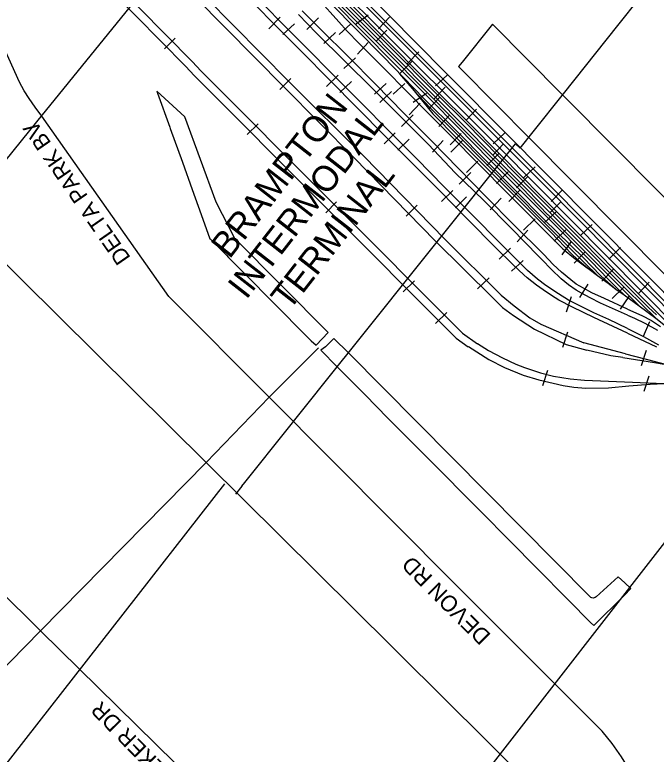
# Model space of a CAD drawing. Extents: x 586326 to 623965, y 4819854 to 4857850.
# Drawn here: x 605546 to 606545, y 4842936 to 4844088 of the extents above; entities that cross this region are included whole.
import ezdxf

# ---------------------------------------------------------------- set-up
doc = ezdxf.new("R2010")
doc.units = 0
for name, color, linetype in [('Lots_Concessions', 7, 'Continuous'), ('Major Rds and Hwys', 7, 'Continuous'), ('Minor Rds', 7, 'Continuous'), ('Park Outlines', 7, 'Continuous'), ('Proposed Secondary Rds', 7, 'Continuous'), ('Pts of Interest', 7, 'Continuous'), ('Railways_lbls', 7, 'Continuous'), ('Secondary Rds Lbls', 7, 'Continuous')]:
    doc.layers.add(name, color=color, linetype=linetype)

msp = doc.modelspace()

# ---------------------------------------------------------------- linework, layer by layer
at = {"layer": 'Lots_Concessions'}
for p, q in [((606485.5, 4844071.2), (606768.6, 4844426.4)), ((605744.8, 4844125.1), (605678.1, 4844042.8)), ((606400.7, 4843964.8), (606485.5, 4844071.2)), ((605678.1, 4844042.8), (605579.6, 4843921.3)), ((605678.1, 4844042.8), (605579.6, 4843921.3)), ((606353.7, 4843905.7), (606400.7, 4843964.8)), ((605579.6, 4843921.3), (605458, 4843771.1)), ((605579.6, 4843921.3), (605470.3, 4843786.3)), ((606333.4, 4843880.3), (606353.7, 4843905.7)), ((606069.4, 4843565.9), (606326.1, 4843887.1)), ((606326.1, 4843887.1), (606333.4, 4843880.3)), ((606048.2, 4843539.3), (606069.4, 4843565.9)), ((605986.5, 4843462.2), (606048.2, 4843539.3)), ((605972.1, 4843444.2), (605986.5, 4843462.2)), ((605904.1, 4843359), (605972.1, 4843444.2)), ((605899.5, 4843353.3), (605904.1, 4843359)), ((603134, 4839858.5), (605873.2, 4843356.9)), ((605899.5, 4843353.3), (605889.7, 4843341.1)), ((606593.6, 4843311.1), (602718.8, 4838327.9))]:
    msp.add_line(p, q, dxfattribs=at)
at = {"layer": 'Major Rds and Hwys'}
for points in [[(605844, 4843390.2), (605498.9, 4843731.7), (605459.9, 4843770.3), (605298.7, 4843929.8)], [(605585.8, 4843127.8), (605844, 4843390.2)], [(606133, 4843104), (605844, 4843390.2)], [(605199.2, 4842734.9), (605251.9, 4842787.8), (605397.1, 4842935.7), (605585.8, 4843127.8)], [(606422.4, 4842816.3), (606268.9, 4842969), (606226.2, 4843011.3), (606133, 4843104)]]:
    msp.add_lwpolyline(points, dxfattribs=at)
at = {"layer": 'Minor Rds'}
for points in [[(605942, 4843492), (606018.9, 4843568.9)], [(605844, 4843390.2), (605942, 4843492)]]:
    msp.add_lwpolyline(points, dxfattribs=at)
at = {"layer": 'Park Outlines'}
msp.add_lwpolyline([(606755.3, 4843604.5), (606484.4, 4843877.3), (606398.1, 4843964.3), (606290, 4844073.1), (606242.8, 4844014.3), (606237.1, 4844007.2), (606298, 4843945.9), (606345.4, 4843898.1), (606346.9, 4843896.6), (606701.1, 4843539.9)], dxfattribs=at)
for points in [[(606015.2, 4843572.9), (606034.2, 4843592.7), (605888.6, 4843739.6), (605859.4, 4843795.9), (605810.5, 4843929), (605767.1, 4843968.8), (605768.1, 4843966), (605787.3, 4843912.7), (605787.9, 4843911), (605806.9, 4843858.2), (605822.1, 4843815.9), (605836.2, 4843776.8), (605849.8, 4843739.1), (605850.8, 4843738.1), (605875.5, 4843713.3), (605879, 4843709.7), (605911.2, 4843677.3), (605943.4, 4843644.8), (606007.8, 4843579.9)], [(606448.1, 4843136.2), (606495.4, 4843183.2), (606506.1, 4843193.8), (606496.5, 4843202.9), (606486.3, 4843212), (606452, 4843181), (606450.5, 4843180), (606448.7, 4843179.3), (606446.9, 4843179.1), (606445, 4843179.4), (606443.3, 4843180.2), (606441.8, 4843181.3), (606065.6, 4843561.1), (606043.1, 4843583.7), (606029.9, 4843570.5), (606026.3, 4843567.8), (606022.6, 4843565.1), (606048.2, 4843539.3), (606091.6, 4843495.5), (606127.2, 4843459.6), (606185.7, 4843400.6), (606273.9, 4843311.8), (606315.3, 4843270.1), (606362.1, 4843222.9), (606405.2, 4843179.5), (606408.9, 4843175.8), (606443.2, 4843141.2)]]:
    msp.add_lwpolyline(points, close=True, dxfattribs=at)
at = {"layer": 'Proposed Secondary Rds'}
for points in [[(605942, 4843492), (605785.8, 4843649), (605587.6, 4843930), (605577.6, 4843944.1), (605568, 4843957.5), (605560.1, 4843969.5), (605552.9, 4843983.1), (605507.1, 4844083.1)], [(606232.1, 4843200.7), (605942, 4843492)], [(605585.8, 4843127.8), (605381.9, 4843329.5)], [(606509.7, 4842902.1), (606491.3, 4842931.9), (606476.8, 4842952.6), (606461.1, 4842971.4), (606370.7, 4843061.8), (606232.1, 4843200.7)], [(605885.6, 4842833.3), (605585.8, 4843127.8)]]:
    msp.add_lwpolyline(points, dxfattribs=at)
at = {"layer": 'Railways_lbls'}
for p, q in [((606055, 4844119.4), (606136.5, 4844036.9)), ((605825.8, 4844116.9), (605965.3, 4843975)), ((605840.4, 4844118.4), (605973, 4843984.1)), ((605970.6, 4844066.2), (605927.6, 4844109.6)), ((606050.9, 4844077.2), (606018.8, 4844112.9)), ((606041.9, 4844108.2), (606135.2, 4844013.6)), ((606044.4, 4844111.9), (606114, 4844041.5)), ((606048.9, 4844113.2), (606105.2, 4844056.5)), ((606051.7, 4844116.8), (606130.1, 4844037.8)), ((605950.6, 4844073), (605920.8, 4844102.9)), ((606038.3, 4844105.5), (606119.8, 4844022.8)), ((606015.9, 4844059.5), (605987.8, 4844088.4)), ((606022.8, 4844064.9), (605993.8, 4844094.2)), ((606096.3, 4844087.5), (606076.3, 4844072.5)), ((605941.5, 4844066.1), (605959.5, 4844084.1)), ((605981.5, 4844074.1), (605963.5, 4844057.1)), ((606000.9, 4844065.3), (606018.9, 4844083.3)), ((606063.9, 4844062.6), (606050.9, 4844077.2)), ((606051.4, 4844057), (606069.4, 4844074)), ((606129.5, 4844084.1), (606112.5, 4844066.1)), ((605993.1, 4844030.2), (605950.6, 4844073)), ((605999.4, 4844037.4), (605970.6, 4844066.2)), ((606065.8, 4844022.2), (606022.8, 4844064.9)), ((606081.8, 4844043.8), (606063.9, 4844062.6)), ((606108.5, 4844046.1), (606125.5, 4844064.1)), ((605778.8, 4844034.7), (605795.8, 4844051.7)), ((606060.6, 4844015.4), (606015.9, 4844059.5)), ((606045.3, 4844060.4), (606027.3, 4844043.4)), ((606105.2, 4844056.5), (606131.6, 4844029.9)), ((606096.6, 4844044.7), (606079.6, 4844026.7)), ((606124.9, 4844000.6), (606081.8, 4844043.8)), ((606114, 4844041.5), (606197, 4843957.9)), ((606036.3, 4843986.4), (605993.1, 4844030.2)), ((606042.6, 4843993.9), (605999.4, 4844037.4)), ((606130.1, 4844037.8), (606203, 4843964.6)), ((606131.6, 4844029.9), (606201.3, 4843959.7)), ((606136.5, 4844036.9), (606206.3, 4843966.4)), ((606175.5, 4844030.1), (606157.5, 4844012.1)), ((606076.5, 4844021.1), (606058.5, 4844004.1)), ((606108.1, 4843979.7), (606065.8, 4844022.2)), ((606119.8, 4844022.8), (606183.4, 4843957.3)), ((606103.1, 4843972.9), (606060.6, 4844015.4)), ((606164, 4843985.5), (606135.2, 4844013.6)), ((606146.5, 4843997.1), (606164.5, 4844015.1)), ((606031.5, 4843976.1), (606049.5, 4843994.1)), ((606085.6, 4843950.7), (606042.6, 4843993.9)), ((606153.6, 4843971.3), (606124.9, 4844000.6)), ((606145.5, 4843996.2), (606168.1, 4843969.3)), ((606219.5, 4843994.1), (606201.5, 4843977.1)), ((605958.8, 4843971.7), (605975.8, 4843988.7)), ((605973, 4843984.1), (606089.9, 4843867.6)), ((606079.6, 4843942.6), (606036.3, 4843986.4)), ((606070.5, 4843984.1), (606052.5, 4843967.1)), ((606106.5, 4843964.1), (606124.5, 4843981.1)), ((606135.5, 4843964.1), (606153.5, 4843981.1)), ((606192.9, 4843956.5), (606164, 4843985.5)), ((605965.3, 4843975), (606074.5, 4843865.1)), ((606147.1, 4843928.9), (606103.1, 4843972.9)), ((606152.1, 4843934.7), (606108.1, 4843979.7)), ((606193, 4843931.7), (606153.6, 4843971.3)), ((606199.5, 4843957.1), (606216.5, 4843975.1)), ((606132.7, 4843968.5), (606114.7, 4843951.5)), ((606187.5, 4843965.1), (606166.5, 4843951.1)), ((606168.1, 4843969.3), (606192.8, 4843943.7)), ((606168.1, 4843969.3), (606197.4, 4843933.6)), ((606190.5, 4843941.1), (606207.5, 4843959.1)), ((606197, 4843957.9), (606243.7, 4843911)), ((606201.3, 4843959.7), (606244.8, 4843915.6)), ((606203, 4843964.6), (606248.5, 4843919.5)), ((606206.3, 4843966.4), (606253.1, 4843919.5)), ((606128.6, 4843907.3), (606085.6, 4843950.7)), ((606177.5, 4843950.1), (606160.5, 4843932.1)), ((606183.4, 4843957.3), (606234.7, 4843906.4)), ((606236.1, 4843912.6), (606192.9, 4843956.5)), ((606122.6, 4843899.5), (606079.6, 4843942.6)), ((606192.8, 4843943.7), (606235.9, 4843901.1)), ((606265.5, 4843941.1), (606248.5, 4843923.1)), ((606190.3, 4843885.9), (606147.1, 4843928.9)), ((606166.5, 4843932.1), (606148.5, 4843914.1)), ((606196.1, 4843890.3), (606152.1, 4843934.7)), ((606225.4, 4843899.1), (606193, 4843931.7)), ((606197.4, 4843933.6), (606204.3, 4843926.3)), ((606204.3, 4843926.3), (606228.5, 4843901.7)), ((606206.5, 4843914.1), (606223.5, 4843932.1)), ((605907.8, 4843901.3), (605924.8, 4843918.3)), ((606286.2, 4843862.1), (606236.1, 4843912.6)), ((606244.8, 4843915.6), (606289.7, 4843870.3)), ((606248.5, 4843919.5), (606352.7, 4843813.9)), ((606253.1, 4843919.5), (606301, 4843871.3)), ((606121.5, 4843887.1), (606138.5, 4843904.1)), ((606172, 4843864), (606128.6, 4843907.3)), ((606224.5, 4843885.1), (606241.5, 4843903.1)), ((606228.5, 4843901.7), (606255.3, 4843875)), ((606234.7, 4843906.4), (606325.9, 4843814.1)), ((606235.9, 4843901.1), (606324.3, 4843811.2)), ((606243.7, 4843911), (606336, 4843818.4)), ((606309.5, 4843904.1), (606291.5, 4843887.1)), ((606166.1, 4843855.7), (606122.6, 4843899.5)), ((606160.5, 4843894.1), (606142.5, 4843877.1)), ((606237.4, 4843848.6), (606196.1, 4843890.3)), ((606196.5, 4843874.1), (606213.5, 4843892.1)), ((606268.9, 4843855.1), (606225.4, 4843899.1)), ((606225.5, 4843874.1), (606243.5, 4843892.1)), ((606232.1, 4843841.9), (606190.3, 4843885.9)), ((606290.5, 4843869.1), (606307.5, 4843887.1)), ((606089.9, 4843867.6), (606215.9, 4843738.4)), ((606255.3, 4843875), (606282.7, 4843847.3)), ((606281.5, 4843853.1), (606299.5, 4843871.1)), ((606289.7, 4843870.3), (606327.7, 4843832.4)), ((606301, 4843871.3), (606337.8, 4843834.1)), ((606074.5, 4843865.1), (606200.9, 4843735.7)), ((606209, 4843812.4), (606166.1, 4843855.7)), ((606214.8, 4843820.1), (606172, 4843864)), ((606267.5, 4843860.1), (606249.5, 4843842.1)), ((606313.8, 4843809.9), (606268.9, 4843855.1)), ((606375.5, 4843772.4), (606286.2, 4843862.1)), ((606280.7, 4843803.8), (606237.4, 4843848.6)), ((606282.7, 4843847.3), (606322.2, 4843808.1)), ((606296.5, 4843825.1), (606314.5, 4843843.1)), ((606356.5, 4843851.1), (606338.5, 4843834.1)), ((606276.5, 4843798.6), (606232.1, 4843841.9)), ((606256.5, 4843842.1), (606238.5, 4843824.1)), ((606327.5, 4843818.1), (606345.5, 4843836.1)), ((606327.7, 4843832.4), (606377.4, 4843781.9)), ((606337.8, 4843834.1), (606362.4, 4843809.2)), ((606258.7, 4843776.5), (606214.8, 4843820.1)), ((606252, 4843769.1), (606209, 4843812.4)), ((606210.5, 4843797.1), (606228.5, 4843814.1)), ((606341.2, 4843782.3), (606313.8, 4843809.9)), ((606315.5, 4843797.1), (606333.5, 4843815.1)), ((606322.2, 4843808.1), (606381.6, 4843748.6)), ((606324.3, 4843811.2), (606368.8, 4843766.5)), ((606325.9, 4843814.1), (606370.4, 4843769.4)), ((606336, 4843818.4), (606376.7, 4843776.3)), ((606352.7, 4843813.9), (606474.4, 4843690.8)), ((606362.4, 4843809.2), (606398.1, 4843773)), ((606399.5, 4843815.1), (606381.5, 4843797.1)), ((606249.5, 4843804.1), (606232.5, 4843787.1)), ((606319.4, 4843755.5), (606276.5, 4843798.6)), ((606322.9, 4843761), (606280.7, 4843803.8)), ((606286.5, 4843784.1), (606303.5, 4843802.1)), ((606379.5, 4843779.1), (606397.5, 4843797.1)), ((606030.2, 4843779.3), (606047.2, 4843796.3)), ((606155.8, 4843774.3), (606172.8, 4843791.3)), ((606302.3, 4843732.2), (606258.7, 4843776.5)), ((606370, 4843752.8), (606341.2, 4843782.3)), ((606371.5, 4843764.1), (606389.5, 4843781.1)), ((606376.9, 4843776.4), (606439, 4843714.4)), ((606377.4, 4843781.9), (606393.8, 4843765.7)), ((606295.5, 4843724.9), (606252, 4843769.1)), ((606356.5, 4843770.1), (606338.5, 4843752.1)), ((606368.8, 4843766.5), (606427.4, 4843707.6)), ((606370.4, 4843769.4), (606432.6, 4843708.6)), ((606375.5, 4843772.4), (606444, 4843703.4)), ((606393.8, 4843765.7), (606444.3, 4843714.8)), ((606398.1, 4843773), (606449.5, 4843721.5)), ((606362.4, 4843711.5), (606319.4, 4843755.5)), ((606370.1, 4843714.4), (606322.9, 4843761)), ((606345.5, 4843752.1), (606328.5, 4843734.1)), ((606384.4, 4843738.7), (606370, 4843752.8)), ((606386.5, 4843735.1), (606404.5, 4843753.1)), ((606445.5, 4843761.1), (606427.5, 4843744.1)), ((606381.6, 4843748.6), (606413.4, 4843715.7)), ((606200.9, 4843735.7), (606290.9, 4843646.9)), ((606215.9, 4843738.4), (606303.6, 4843651)), ((606344.9, 4843689.4), (606302.3, 4843732.2)), ((606399.9, 4843723.4), (606384.4, 4843738.7)), ((606398.7, 4843714.1), (606412.7, 4843734.1)), ((606321.9, 4843698.7), (606295.5, 4843724.9)), ((606300.5, 4843707.1), (606318.5, 4843724.1)), ((606399.9, 4843723.4), (606404.9, 4843719)), ((606404.9, 4843719), (606413.8, 4843711.7)), ((606417.3, 4843700.9), (606435.3, 4843718.9)), ((606449.5, 4843721.5), (606486.7, 4843684.2)), ((606489.5, 4843725.1), (606471.5, 4843707.1)), ((606338.1, 4843705.3), (606320.1, 4843688.3)), ((606367.1, 4843706.4), (606362.4, 4843711.5)), ((606382.2, 4843691.2), (606367.1, 4843706.4)), ((606384.7, 4843698.8), (606370.1, 4843714.4)), ((606413.4, 4843715.7), (606422.7, 4843706.7)), ((606413.8, 4843711.7), (606423.1, 4843704.4)), ((606422.7, 4843706.7), (606435, 4843696.3)), ((606423.1, 4843704.4), (606435.8, 4843695.1)), ((606427.4, 4843707.6), (606439.3, 4843695.6)), ((606432.6, 4843708.6), (606444.5, 4843696.4)), ((606439, 4843714.4), (606468.2, 4843684.8)), ((606444.3, 4843714.8), (606470, 4843689)), ((606339, 4843682.5), (606321.9, 4843698.7)), ((606398, 4843687), (606384.7, 4843698.8)), ((606435, 4843696.3), (606440.9, 4843691.7)), ((606435.8, 4843695.1), (606440.9, 4843691.7)), ((606439.3, 4843695.6), (606448.5, 4843687)), ((606444, 4843703.4), (606470.6, 4843676.2)), ((606444.5, 4843696.4), (606459.3, 4843681.4)), ((606344.2, 4843678.2), (606339, 4843682.5)), ((606360.3, 4843676.1), (606344.9, 4843689.4)), ((606397.5, 4843676.3), (606382.2, 4843691.2)), ((606412.1, 4843674.7), (606398, 4843687)), ((606440.9, 4843691.7), (606454, 4843681.9)), ((606448.5, 4843687), (606454, 4843681.9)), ((606454, 4843681.9), (606470.3, 4843669.7)), ((606459.3, 4843681.4), (606464.4, 4843676.6)), ((606460.5, 4843673.1), (606478.5, 4843691.1)), ((606468.2, 4843684.8), (606497.3, 4843655.6)), ((606470, 4843689), (606481, 4843678)), ((606474.4, 4843690.8), (606533.3, 4843631.9)), ((606486.7, 4843684.2), (606501.2, 4843669.7)), ((606168.9, 4843673.3), (606150.9, 4843656.3)), ((606284.8, 4843677.9), (606266.8, 4843660.9)), ((606358.6, 4843666.7), (606344.2, 4843678.2)), ((606373.4, 4843666.1), (606360.3, 4843676.1)), ((606408.5, 4843667.2), (606397.5, 4843676.3)), ((606420.8, 4843668.1), (606412.1, 4843674.7)), ((606464.4, 4843676.6), (606470, 4843671.3)), ((606470, 4843671.3), (606482.6, 4843660.6)), ((606470.6, 4843676.2), (606485.7, 4843660.9)), ((606481, 4843678), (606500.1, 4843658.6)), ((606534.5, 4843671.1), (606517.5, 4843653.1)), ((606374.4, 4843655.5), (606358.6, 4843666.7)), ((606393.1, 4843653), (606373.4, 4843666.1)), ((606420.8, 4843658.6), (606408.5, 4843667.2)), ((606432.1, 4843661.8), (606420.8, 4843668.1)), ((606428.7, 4843654.4), (606420.8, 4843658.6)), ((606438.7, 4843668.4), (606425.7, 4843647.4)), ((606445.1, 4843654.8), (606432.1, 4843661.8)), ((606470.3, 4843669.7), (606482.6, 4843660.6)), ((606476.5, 4843646.1), (606494.5, 4843663.1)), ((606482.6, 4843660.6), (606495.2, 4843651.8)), ((606485.7, 4843660.9), (606495.2, 4843651.8)), ((606500.1, 4843658.6), (606544.9, 4843615)), ((606501.2, 4843669.7), (606570.7, 4843600.2)), ((606290.9, 4843646.9), (606305.6, 4843632.1)), ((606303.6, 4843651), (606324.1, 4843634.4)), ((606388.1, 4843646.8), (606374.4, 4843655.5)), ((606393.6, 4843643.3), (606388.1, 4843646.8)), ((606408.6, 4843643.5), (606393.1, 4843653)), ((606405.5, 4843625.2), (606413.5, 4843649.2)), ((606442.4, 4843646.9), (606428.7, 4843654.4)), ((606458.7, 4843638.7), (606442.4, 4843646.9)), ((606464.7, 4843645.7), (606445.1, 4843654.8)), ((606489.5, 4843629.1), (606503.5, 4843649.1)), ((606495.2, 4843651.8), (606518.8, 4843634.2)), ((606497.3, 4843655.6), (606518.8, 4843634.2)), ((606414.7, 4843632.2), (606393.6, 4843643.3)), ((606426.6, 4843634.2), (606408.6, 4843643.5)), ((606500.8, 4843620.1), (606458.7, 4843638.7)), ((606500.8, 4843629.5), (606464.7, 4843645.7)), ((606219.3, 4843623.8), (606201.3, 4843606.8)), ((606305.6, 4843632.1), (606322.8, 4843619.2)), ((606324.1, 4843634.4), (606348.3, 4843616)), ((606448.4, 4843616.3), (606414.7, 4843632.2)), ((606448.4, 4843623.7), (606426.6, 4843634.2)), ((606471.4, 4843612.9), (606448.4, 4843623.7)), ((606500.8, 4843629.5), (606522.9, 4843619.3)), ((606518.8, 4843634.2), (606544.9, 4843615)), ((606533.3, 4843631.9), (606545.9, 4843620.5)), ((606322.8, 4843619.2), (606355.7, 4843598)), ((606348.3, 4843616), (606365.5, 4843605.9)), ((606500.9, 4843591.6), (606448.4, 4843616.3)), ((606500.9, 4843598.9), (606471.4, 4843612.9)), ((606500.8, 4843620.1), (606511.5, 4843615.2)), ((606511.5, 4843615.2), (606527.7, 4843607.2)), ((606522.9, 4843619.3), (606538.1, 4843611.5)), ((606544.9, 4843615), (606567.5, 4843597)), ((606365.5, 4843605.9), (606432.8, 4843577)), ((606525.5, 4843587.1), (606535.5, 4843610.1)), ((606527.7, 4843607.2), (606547.2, 4843596.4)), ((606538.1, 4843611.5), (606552.2, 4843602.1)), ((606355.7, 4843598), (606405.3, 4843574.3)), ((606399.8, 4843570), (606407.8, 4843594)), ((606500.9, 4843598.9), (606525.6, 4843586.7)), ((606500.9, 4843591.6), (606545.9, 4843570.5)), ((606525.6, 4843586.7), (606548.9, 4843573.6)), ((606253, 4843571), (606284.4, 4843550.9)), ((606267, 4843575.6), (606284.1, 4843564.7)), ((606405.3, 4843574.3), (606437.2, 4843565.2)), ((606497.5, 4843559.8), (606432.8, 4843577)), ((606284.1, 4843564.7), (606305.7, 4843553.5)), ((606474.9, 4843556.5), (606437.2, 4843565.2)), ((606493.2, 4843553.9), (606474.9, 4843556.5)), ((606497.5, 4843559.8), (606543.7, 4843547.9)), ((606522.3, 4843541.6), (606530.3, 4843565.6)), ((606284.4, 4843550.9), (606309, 4843538.6)), ((606305.7, 4843553.5), (606326.8, 4843543.7)), ((606326.8, 4843543.7), (606339.9, 4843538.5)), ((606493.2, 4843553.9), (606542.7, 4843546.2)), ((606542.7, 4843546.2), (606566.8, 4843542)), ((606543.7, 4843547.9), (606566.8, 4843542)), ((606309, 4843538.6), (606338, 4843526.4)), ((606339.9, 4843538.5), (606365.3, 4843530.1)), ((606368.5, 4843510.4), (606376.5, 4843534.4)), ((606338, 4843526.4), (606362.6, 4843518.9)), ((606365.3, 4843530.1), (606385.3, 4843524.9)), ((606385.3, 4843524.9), (606411.1, 4843520.6)), ((606411.1, 4843520.6), (606433.5, 4843518.5)), ((606526.6, 4843501.6), (606534.6, 4843525.6)), ((606362.6, 4843518.9), (606400.4, 4843510.2)), ((606400.4, 4843510.2), (606417.2, 4843507.8)), ((606433.5, 4843518.5), (606471.2, 4843516.9)), ((606471.2, 4843516.9), (606557.8, 4843513.3)), ((606471.2, 4843506.8), (606502.8, 4843509.7)), ((606502.8, 4843509.7), (606536.2, 4843512.4)), ((606536.2, 4843512.4), (606557.8, 4843513.3)), ((606417.2, 4843507.8), (606435.6, 4843506.2)), ((606435.6, 4843506.2), (606471.2, 4843506.8))]:
    msp.add_line(p, q, dxfattribs=at)
for points in [[(607245.1, 4842953.8), (607213, 4842983.1), (607113.5, 4843083.1), (606902, 4843296.3), (606895.9, 4843302.4), (606889, 4843310.1), (606700.8, 4843498.5), (606374.2, 4843827.1), (606152.2, 4844049.1), (605814.2, 4844388.1), (605560.7, 4844654.4), (605525.8, 4844689.2), (605499.4, 4844715.3), (605472.5, 4844742.5)], [(607244.4, 4842948.4), (607183, 4843004), (607090.8, 4843096.5), (607076.4, 4843111.7), (606895.4, 4843293.3), (606890.7, 4843298.6), (606885.2, 4843304.5), (606741.3, 4843449.2), (606370.4, 4843823.6), (606148.4, 4844045.6), (605810.4, 4844384.6), (605570.6, 4844638.7)], [(607114.3, 4843094.8), (607097.8, 4843110.7), (607045.5, 4843163.3), (606903.1, 4843307.3), (606899.5, 4843310.7), (606876.4, 4843334.2), (606379.2, 4843834.8), (606158, 4844057.9), (606143.2, 4844072.8), (606061, 4844155.3), (605820.3, 4844398.6), (605803, 4844416.4), (605756.9, 4844462.9), (605693.4, 4844526.8), (605618.8, 4844601.9)], [(606744.7, 4843433), (606301.7, 4843880), (606089.6, 4844091.6), (606081.1, 4844100.1), (605710.8, 4844479.3)], [(605697.9, 4844141.6), (605822.4, 4844014.7), (605835.4, 4844000.7), (606242.4, 4843592.7), (606243.4, 4843591.7), (606266.9, 4843575)], [(605695.5, 4844126.4), (605812.4, 4844007.3), (605825.4, 4843993.3), (606232.4, 4843585.3), (606233.4, 4843584.3), (606252.5, 4843570.7)]]:
    msp.add_lwpolyline(points, dxfattribs=at)

# ---------------------------------------------------------------- texts
at = {"layer": 'Pts of Interest'}
for s, p in [('BRAMPTON', (605880.3, 4843706.1)), ('INTERMODAL', (605906.4, 4843643)), ('TERMINAL', (605973.5, 4843625.6))]:
    msp.add_text(s, height=39.98, rotation=52, dxfattribs=at).set_placement(p)
at = {"layer": 'Secondary Rds Lbls'}
for s, height, rotation, p in [('DELTA PARK BV', 25.002, 124.7112, (605727, 4843709.4)), ('DEVON RD', 25, 134.9996, (606289, 4843121.7)), ('WALKER DR', 25, 134.4586, (605819.2, 4842878.4))]:
    msp.add_text(s, height=height, rotation=rotation, dxfattribs=at).set_placement(p)

doc.saveas('drawing.dxf')
